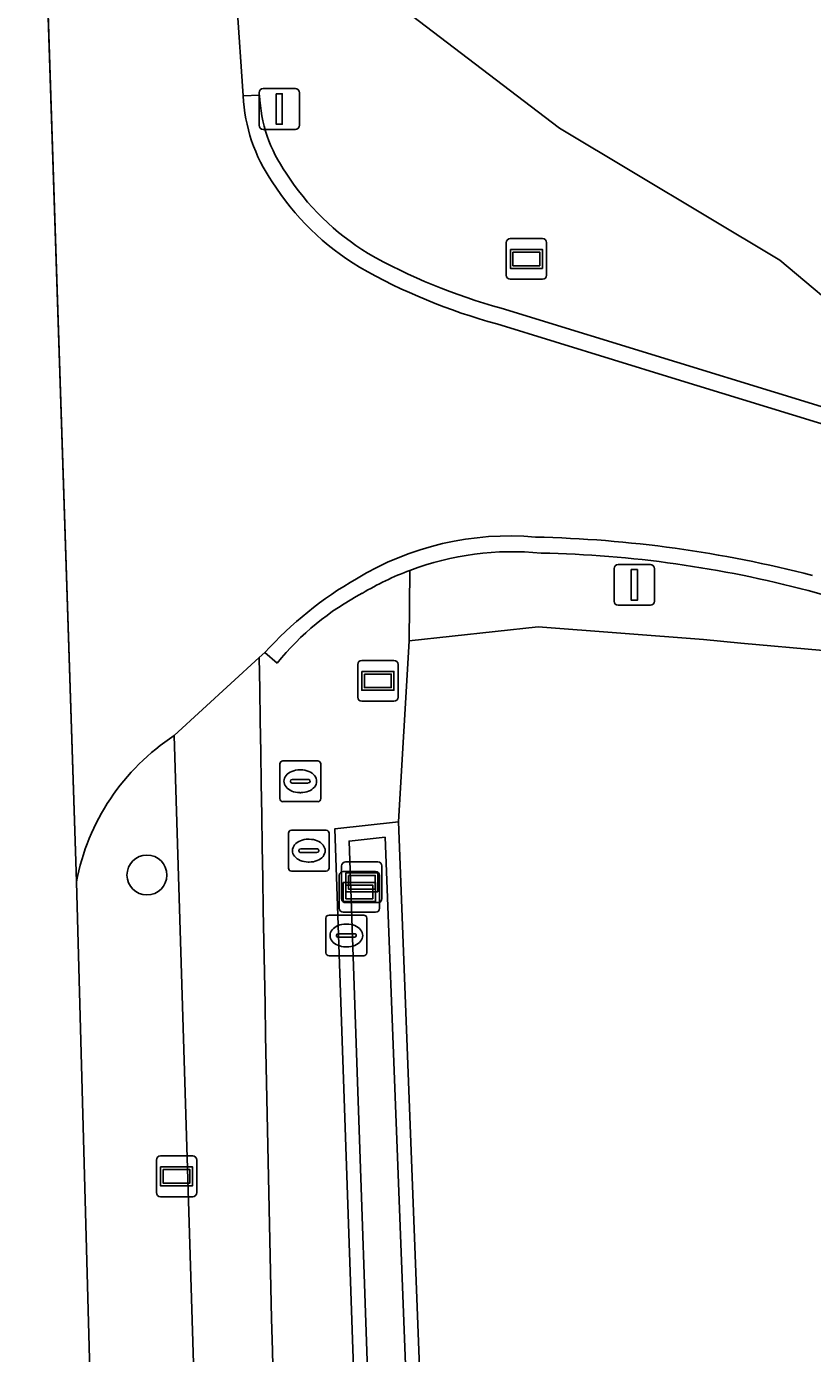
# Model space of a CAD drawing. Extents: x 162510 to 163918, y 388494 to 389774.
# Drawn here: x 162548.4 to 162567.67, y 389067.66 to 389100.19 of the extents above; entities that cross this region are included whole.
import ezdxf

# ---------------------------------------------------------------- set-up
doc = ezdxf.new("R2010")
doc.units = 0
for name, color, linetype in [('IMGEO_Berm_groen', 7, 'Continuous'), ('IMGEO_Boom', 7, 'Continuous'), ('IMGEO_Brandkraan', 7, 'Continuous'), ('IMGEO_Erf', 7, 'Continuous'), ('IMGEO_Groenvoorziening', 7, 'Continuous'), ('IMGEO_Lichtmast', 7, 'Continuous'), ('IMGEO_Oever', 7, 'Continuous'), ('IMGEO_Rijbaan_lokaal_gesloten', 7, 'Continuous'), ('IMGEO_Rijbaan_lokaal_halfverhard', 7, 'Continuous'), ('IMGEO_Verkeersbordpaal', 7, 'Continuous'), ('IMGEO_Verklikker', 7, 'Continuous'), ('IMGEO_Voetpad_open', 7, 'Continuous'), ('IMGEO_Waterloop', 7, 'Continuous'), ('IMGEO_Wegwijzer', 7, 'Continuous')]:
    doc.layers.add(name, color=color, linetype=linetype)

msp = doc.modelspace()

# ---------------------------------------------------------------- linework, layer by layer
at = {"layer": 'IMGEO_Berm_groen'}
for points in [[(162558.753, 389000), (162555.964, 389080.524), (162557.523, 389080.69), (162557.784, 389085.129), (162557.804, 389086.858)], [(162554.551, 389084.584), (162554.249, 389084.846), (162554.112, 389084.72)], [(162557.64, 388909.822), (162556.233, 388948.545), (162554.571, 389000), (162552.027, 389082.807)], [(162549.626, 389079.22), (162550.263, 389055.871), (162552.144, 389000), (162554.359, 388928.112), (162555.469, 388898.319), (162558.904, 388806.077), (162560.995, 388750), (162561.443, 388736.386)]]:
    msp.add_lwpolyline(points, dxfattribs=at)
for centre, radius, start, end in [((162560.308, 389080.156), 7.154, 110.4904, 120.903), ((162559.733, 389080.399), 6.661, 117.7264, 141.0738), ((164387.073, 389110.836), 1833.147, 180.816283, 182.360911), ((162555.031, 389078.199), 5.5, 123.0994, 169.3069)]:
    msp.add_arc(centre, radius, start, end, dxfattribs=at)
at = {"layer": 'IMGEO_Boom'}
msp.add_circle((162551.356, 389079.389), 0.489, dxfattribs=at)
at = {"layer": 'IMGEO_Brandkraan'}
for p, q in [((162554.691, 389082.188), (162555.543, 389082.188)), ((162554.616, 389081.262), (162554.616, 389082.114)), ((162555.104, 389081.968), (162555.129, 389081.968)), ((162555.617, 389082.114), (162555.617, 389081.262)), ((162554.875, 389081.682), (162554.875, 389081.694)), ((162555.313, 389081.645), (162554.915, 389081.645)), ((162554.918, 389081.731), (162555.316, 389081.731)), ((162555.359, 389081.694), (162555.359, 389081.682)), ((162555.127, 389081.408), (162555.102, 389081.408)), ((162555.543, 389081.188), (162554.691, 389081.188)), ((162554.825, 389079.561), (162554.825, 389080.413)), ((162554.9, 389080.487), (162555.752, 389080.487)), ((162555.313, 389080.267), (162555.338, 389080.267)), ((162555.826, 389080.413), (162555.826, 389079.561)), ((162555.084, 389079.981), (162555.084, 389079.993)), ((162555.522, 389079.944), (162555.124, 389079.944)), ((162555.127, 389080.03), (162555.525, 389080.03)), ((162555.568, 389079.993), (162555.568, 389079.981)), ((162555.336, 389079.707), (162555.311, 389079.707)), ((162555.752, 389079.487), (162554.9, 389079.487)), ((162555.746, 389077.481), (162555.746, 389078.333)), ((162555.821, 389078.407), (162556.673, 389078.407)), ((162556.747, 389078.333), (162556.747, 389077.481)), ((162556.234, 389078.187), (162556.259, 389078.187)), ((162556.005, 389077.901), (162556.005, 389077.913)), ((162556.443, 389077.864), (162556.045, 389077.864)), ((162556.048, 389077.95), (162556.446, 389077.95)), ((162556.489, 389077.913), (162556.489, 389077.901)), ((162556.673, 389077.407), (162555.821, 389077.407)), ((162556.257, 389077.627), (162556.232, 389077.627))]:
    msp.add_line(p, q, dxfattribs=at)
for points in [[(162554.691, 389082.188), (162555.543, 389082.188)], [(162554.616, 389081.262), (162554.616, 389082.114)], [(162555.617, 389082.114), (162555.617, 389081.262)], [(162555.543, 389081.188), (162554.691, 389081.188)], [(162554.825, 389079.561), (162554.825, 389080.413)], [(162554.9, 389080.487), (162555.752, 389080.487)], [(162555.826, 389080.413), (162555.826, 389079.561)], [(162555.752, 389079.487), (162554.9, 389079.487)], [(162555.746, 389077.481), (162555.746, 389078.333)], [(162555.821, 389078.407), (162556.673, 389078.407)], [(162556.747, 389078.333), (162556.747, 389077.481)], [(162556.673, 389077.407), (162555.821, 389077.407)]]:
    msp.add_lwpolyline(points, dxfattribs=at)
for centre, radius, start, end in [((162554.693, 389082.112), 0.0765, 91.552, 178.448), ((162554.693, 389082.112), 0.0765, 91.552, 178.448), ((162555.541, 389082.112), 0.0765, 1.552, 88.448), ((162555.541, 389082.112), 0.0765, 1.552, 88.448), ((162554.915, 389081.691), 0.0403, 85.8775, 175.7526), ((162554.912, 389081.681), 0.0366, 178.938, 274.7102), ((162555.316, 389081.688), 0.043, 264.8664, 352.4533), ((162555.32, 389081.693), 0.0386, 1.7309, 96.639), ((162554.693, 389081.264), 0.0765, 181.552, 268.448), ((162554.693, 389081.264), 0.0765, 181.552, 268.448), ((162555.541, 389081.264), 0.0765, 271.552, 358.448), ((162555.541, 389081.264), 0.0765, 271.552, 358.448), ((162554.902, 389080.411), 0.0765, 91.552, 178.448), ((162554.902, 389080.411), 0.0765, 91.552, 178.448), ((162555.75, 389080.411), 0.0765, 1.552, 88.448), ((162555.75, 389080.411), 0.0765, 1.552, 88.448), ((162555.124, 389079.99), 0.0403, 85.8775, 175.7526), ((162555.121, 389079.98), 0.0366, 178.938, 274.7102), ((162555.525, 389079.987), 0.043, 264.8664, 352.4533), ((162555.529, 389079.992), 0.0386, 1.7309, 96.639), ((162554.902, 389079.563), 0.0765, 181.552, 268.448), ((162554.902, 389079.563), 0.0765, 181.552, 268.448), ((162555.75, 389079.563), 0.0765, 271.552, 358.448), ((162555.75, 389079.563), 0.0765, 271.552, 358.448), ((162555.823, 389078.331), 0.0765, 91.552, 178.448), ((162555.823, 389078.331), 0.0765, 91.552, 178.448), ((162556.671, 389078.331), 0.0765, 1.552, 88.448), ((162556.671, 389078.331), 0.0765, 1.552, 88.448), ((162556.045, 389077.91), 0.0403, 85.8775, 175.7526), ((162556.042, 389077.9), 0.0366, 178.938, 274.7102), ((162556.446, 389077.907), 0.043, 264.8664, 352.4533), ((162556.45, 389077.912), 0.0386, 1.7309, 96.639), ((162555.823, 389077.483), 0.0765, 181.552, 268.448), ((162555.823, 389077.483), 0.0765, 181.552, 268.448), ((162556.671, 389077.483), 0.0765, 271.552, 358.448), ((162556.671, 389077.483), 0.0765, 271.552, 358.448)]:
    msp.add_arc(centre, radius, start, end, dxfattribs=at)
for centre, major_axis, ratio, start_param, end_param in [((162555.103, 389081.688), (-0.387, 0.002), 0.722429, 4.712389, 7.853982), ((162555.128, 389081.688), (-0.39, 0.002), 0.717154, 1.570796, 4.712389), ((162555.312, 389079.987), (-0.387, 0.002), 0.722429, 4.712389, 7.853982), ((162555.337, 389079.987), (-0.39, 0.002), 0.717154, 1.570796, 4.712389), ((162556.233, 389077.907), (-0.387, 0.002), 0.722429, 4.712389, 7.853982), ((162556.258, 389077.907), (-0.39, 0.002), 0.717154, 1.570796, 4.712389)]:
    msp.add_ellipse(centre, major_axis=major_axis, ratio=ratio, start_param=start_param, end_param=end_param, dxfattribs=at)
at = {"layer": 'IMGEO_Erf'}
for points in [[(162557.496, 389100.727), (162561.475, 389097.699), (162566.874, 389094.459), (162568.765, 389092.878), (162570.879, 389090.626), (162571.596, 389091.063), (162573.303, 389093.589), (162574.241, 389096.331), (162578.784, 389094.826), (162581.781, 389103.795), (162610.841, 389094.076), (162607.844, 389085.107), (162584.039, 389093.069), (162583.288, 389090.735), (162583.138, 389090.012), (162583.595, 389089.671), (162592.606, 389084.643), (162610.637, 389075.969), (162619.919, 389072.683)], [(162573.072, 389083.47), (162567.934, 389084.89), (162565.92, 389085.075), (162565.003, 389085.162), (162560.951, 389085.473), (162557.784, 389085.129), (162557.523, 389080.69), (162560.632, 389000), (162561.923, 388970.136), (162563.311, 388929.674), (162563.923, 388911.946), (162569.898, 388915.03), (162570.179, 388926.053), (162598.167, 388927.269), (162614.582, 388927.982), (162666.94, 388930.257)]]:
    msp.add_lwpolyline(points, dxfattribs=at)
at = {"layer": 'IMGEO_Groenvoorziening'}
for points in [[(162561.475, 389097.699), (162557.496, 389100.727), (162555.095, 389103.283), (162553.487, 389105.712), (162553.561, 389100.759), (162553.719, 389098.491), (162554.119, 389098.508)], [(162560.043, 389093.285), (162564.347, 389091.96), (162569.142, 389090.491), (162569.821, 389090.468), (162570.879, 389090.626), (162568.765, 389092.878), (162566.874, 389094.459), (162561.475, 389097.699)], [(162557.804, 389086.858), (162557.784, 389085.129), (162560.951, 389085.473), (162565.003, 389085.162), (162565.92, 389085.075), (162567.934, 389084.89), (162573.072, 389083.47), (162573.519, 389083.346), (162573.142, 389082.396), (162580.177, 389079.602), (162587.495, 389077.364), (162592.559, 389075.234), (162592.998, 389076.477), (162593.077, 389076.701), (162592.93, 389077.198), (162592.545, 389077.801), (162584.785, 389080.564), (162575.172, 389084.009)], [(162571.101, 389085.355), (162567.569, 389086.36)]]:
    msp.add_lwpolyline(points, dxfattribs=at)
for centre, radius, start, end in [((162557.691, 389098.654), 3.575, 182.3445, 215.1536), ((162559.969, 389099.901), 6.162, 212.4397, 238.8278), ((162563.739, 389106.897), 14.105, 240.4316, 254.8082), ((162560.327, 389080.138), 7.178, 84.4264, 110.5763), ((162560.438, 389059.429), 27.86, 75.1688, 88.7941)]:
    msp.add_arc(centre, radius, start, end, dxfattribs=at)
at = {"layer": 'IMGEO_Lichtmast'}
for p, q in [((162562.811, 389086.101), (162562.811, 389086.901)), ((162562.811, 389086.901), (162562.811, 389086.101)), ((162562.911, 389087.001), (162563.701, 389087.001)), ((162563.701, 389087.001), (162562.911, 389087.001)), ((162563.801, 389086.901), (162563.801, 389086.101)), ((162563.801, 389086.101), (162563.801, 389086.901)), ((162563.701, 389086.001), (162562.911, 389086.001)), ((162562.911, 389086.001), (162563.701, 389086.001))]:
    msp.add_line(p, q, dxfattribs=at)
msp.add_lwpolyline([(162563.231, 389086.876), (162563.381, 389086.876), (162563.381, 389086.126), (162563.231, 389086.126), (162563.231, 389086.876)], dxfattribs=at)
for centre, start, end in [((162562.911, 389086.901), 90, 180), ((162562.911, 389086.901), 90, 180), ((162563.701, 389086.901), 0, 90), ((162563.701, 389086.901), 360, 90), ((162562.911, 389086.101), 180, 270), ((162562.911, 389086.101), 180, 270), ((162563.701, 389086.101), 270, 0), ((162563.701, 389086.101), 270, 0)]:
    msp.add_arc(centre, 0.1, start, end, dxfattribs=at)
at = {"layer": 'IMGEO_Oever'}
for points in [[(162560.632, 389000), (162557.523, 389080.69), (162555.964, 389080.524), (162558.753, 389000), (162559.805, 388969.627), (162561.484, 388911.855), (162562.861, 388911.906), (162563.923, 388911.946), (162563.311, 388929.674), (162561.923, 388970.136)], [(162557.199, 389080.315), (162560.294, 388999.986), (162561.585, 388970.123), (162562.973, 388929.662), (162563.573, 388912.272), (162561.813, 388912.206), (162560.143, 388969.638), (162559.091, 389000.012), (162556.313, 389080.221)]]:
    msp.add_lwpolyline(points, close=True, dxfattribs=at)
at = {"layer": 'IMGEO_Rijbaan_lokaal_gesloten'}
msp.add_lwpolyline([(162552.144, 389000), (162550.263, 389055.871), (162549.626, 389079.22), (162548.836, 389103.513), (162542.643, 389103.346), (162542.794, 389097.755), (162542.807, 389085.766), (162543.035, 389082.812), (162543.082, 389082.281), (162543.807, 389066.604), (162545.973, 389000), (162547.592, 388951.292), (162547.973, 388940.397), (162548.457, 388926.534), (162549.378, 388906.825), (162549.343, 388893.807), (162549.76, 388888.779), (162552.828, 388805.923), (162558.904, 388806.077), (162555.469, 388898.319), (162554.359, 388928.112)], close=True, dxfattribs=at)
for points in [[(162553.719, 389098.491), (162553.561, 389100.759), (162551.621, 389100.759), (162548.836, 389103.513), (162549.626, 389079.22)], [(162570.141, 389089.767), (162564.229, 389091.578), (162559.938, 389092.899)], [(162552.027, 389082.807), (162554.112, 389084.72), (162554.249, 389084.846)]]:
    msp.add_lwpolyline(points, dxfattribs=at)
for centre, radius, start, end in [((162557.707, 389098.661), 3.992, 182.4443, 214.8163), ((162559.967, 389099.901), 6.561, 212.4366, 238.8345), ((162563.752, 389106.923), 14.534, 240.395, 254.7865), ((162560.25, 389080.45), 7.252, 84.9945, 121.1967), ((162560.208, 389057.852), 29.83, 75.5039, 88.7038), ((162561.109, 389078.621), 9.263, 119.8816, 137.7796), ((162555.031, 389078.199), 5.5, 123.0994, 169.3069)]:
    msp.add_arc(centre, radius, start, end, dxfattribs=at)
at = {"layer": 'IMGEO_Rijbaan_lokaal_halfverhard'}
for points in [[(162554.119, 389098.508), (162553.719, 389098.491)], [(162570.258, 389090.149), (162569.142, 389090.491), (162564.347, 389091.96), (162560.043, 389093.285)], [(162559.938, 389092.899), (162564.229, 389091.578), (162570.141, 389089.767)], [(162567.569, 389086.36), (162571.101, 389085.355)], [(162554.249, 389084.846), (162554.551, 389084.584)]]:
    msp.add_lwpolyline(points, dxfattribs=at)
for centre, radius, start, end in [((162557.707, 389098.661), 3.992, 182.4443, 214.8163), ((162557.691, 389098.654), 3.575, 182.3445, 215.1536), ((162559.969, 389099.901), 6.162, 212.4397, 238.8278), ((162559.967, 389099.901), 6.561, 212.4366, 238.8345), ((162563.739, 389106.897), 14.105, 240.4316, 254.8082), ((162563.752, 389106.923), 14.534, 240.395, 254.7865), ((162560.25, 389080.45), 7.252, 84.9945, 121.1967), ((162560.208, 389057.852), 29.83, 75.5039, 88.7038), ((162560.327, 389080.138), 7.178, 84.4264, 110.5763), ((162560.438, 389059.429), 27.86, 75.1688, 88.7941), ((162560.308, 389080.156), 7.154, 110.4904, 120.903), ((162561.109, 389078.621), 9.263, 119.8816, 137.7796), ((162559.733, 389080.399), 6.661, 117.7264, 141.0738)]:
    msp.add_arc(centre, radius, start, end, dxfattribs=at)
at = {"layer": 'IMGEO_Verkeersbordpaal'}
for p, q in [((162554.106, 389097.767), (162554.106, 389098.567)), ((162554.106, 389098.567), (162554.106, 389097.767)), ((162554.206, 389098.667), (162554.996, 389098.667)), ((162554.996, 389098.667), (162554.206, 389098.667)), ((162555.096, 389098.567), (162555.096, 389097.767)), ((162555.096, 389097.767), (162555.096, 389098.567)), ((162554.996, 389097.667), (162554.206, 389097.667)), ((162554.206, 389097.667), (162554.996, 389097.667))]:
    msp.add_line(p, q, dxfattribs=at)
msp.add_lwpolyline([(162554.526, 389098.542), (162554.676, 389098.542), (162554.676, 389097.792), (162554.526, 389097.792), (162554.526, 389098.542)], dxfattribs=at)
for centre, start, end in [((162554.206, 389098.567), 90, 180), ((162554.206, 389098.567), 90, 180), ((162554.996, 389098.567), 0, 90), ((162554.996, 389098.567), 360, 90), ((162554.206, 389097.767), 180, 270), ((162554.206, 389097.767), 180, 270), ((162554.996, 389097.767), 270, 0), ((162554.996, 389097.767), 270, 0)]:
    msp.add_arc(centre, 0.1, start, end, dxfattribs=at)
at = {"layer": 'IMGEO_Verklikker'}
for p, q in [((162556.129, 389078.812), (162556.129, 389079.612)), ((162556.129, 389079.612), (162556.129, 389078.812)), ((162556.229, 389079.712), (162557.019, 389079.712)), ((162557.019, 389079.712), (162556.229, 389079.712)), ((162557.119, 389079.612), (162557.119, 389078.812)), ((162557.119, 389078.812), (162557.119, 389079.612)), ((162556.071, 389078.576), (162556.071, 389079.376)), ((162556.071, 389079.376), (162556.071, 389078.576)), ((162556.171, 389079.476), (162556.961, 389079.476)), ((162556.961, 389079.476), (162556.171, 389079.476)), ((162557.061, 389079.376), (162557.061, 389078.576)), ((162557.061, 389078.576), (162557.061, 389079.376)), ((162557.019, 389078.712), (162556.229, 389078.712)), ((162556.229, 389078.712), (162557.019, 389078.712)), ((162556.961, 389078.476), (162556.171, 389078.476)), ((162556.171, 389078.476), (162556.961, 389078.476))]:
    msp.add_line(p, q, dxfattribs=at)
for points in [[(162556.23, 389079.444), (162557.018, 389079.444), (162557.018, 389078.98), (162556.23, 389078.98), (162556.23, 389079.444)], [(162556.295, 389079.379), (162556.295, 389079.045), (162556.953, 389079.045), (162556.953, 389079.379), (162556.295, 389079.379)], [(162556.172, 389079.208), (162556.96, 389079.208), (162556.96, 389078.744), (162556.172, 389078.744), (162556.172, 389079.208)], [(162556.237, 389079.143), (162556.237, 389078.809), (162556.895, 389078.809), (162556.895, 389079.143), (162556.237, 389079.143)]]:
    msp.add_lwpolyline(points, dxfattribs=at)
for centre, start, end in [((162556.229, 389079.612), 90, 180), ((162556.229, 389079.612), 90, 180), ((162557.019, 389079.612), 0, 90), ((162557.019, 389079.612), 360, 90), ((162556.171, 389079.376), 90, 180), ((162556.171, 389079.376), 90, 180), ((162556.961, 389079.376), 0, 90), ((162556.961, 389079.376), 360, 90), ((162556.229, 389078.812), 180, 270), ((162556.229, 389078.812), 180, 270), ((162557.019, 389078.812), 270, 0), ((162557.019, 389078.812), 270, 0), ((162556.171, 389078.576), 180, 270), ((162556.171, 389078.576), 180, 270), ((162556.961, 389078.576), 270, 0), ((162556.961, 389078.576), 270, 0)]:
    msp.add_arc(centre, 0.1, start, end, dxfattribs=at)
at = {"layer": 'IMGEO_Voetpad_open'}
msp.add_lwpolyline([(162554.112, 389084.72), (162552.027, 389082.807), (162554.571, 389000), (162556.233, 388948.545), (162557.64, 388909.822), (162559.784, 388909.9), (162558.826, 388935.752), (162556.784, 389000)], dxfattribs=at)
msp.add_arc((164387.073, 389110.836), 1833.147, 180.816283, 182.360911, dxfattribs=at)
at = {"layer": 'IMGEO_Waterloop'}
msp.add_lwpolyline([(162557.199, 389080.315), (162556.313, 389080.221), (162559.091, 389000.012), (162560.143, 388969.638), (162561.813, 388912.206), (162563.573, 388912.272), (162562.973, 388929.662), (162561.585, 388970.123), (162560.294, 388999.986)], close=True, dxfattribs=at)
at = {"layer": 'IMGEO_Wegwijzer'}
for p, q in [((162560.166, 389094.092), (162560.166, 389094.892)), ((162560.166, 389094.892), (162560.166, 389094.092)), ((162560.266, 389094.992), (162561.056, 389094.992)), ((162561.056, 389094.992), (162560.266, 389094.992)), ((162561.156, 389094.892), (162561.156, 389094.092)), ((162561.156, 389094.092), (162561.156, 389094.892)), ((162561.056, 389093.992), (162560.266, 389093.992)), ((162560.266, 389093.992), (162561.056, 389093.992)), ((162556.524, 389083.75), (162556.524, 389084.55)), ((162556.524, 389084.55), (162556.524, 389083.75)), ((162556.624, 389084.65), (162557.414, 389084.65)), ((162557.414, 389084.65), (162556.624, 389084.65)), ((162557.514, 389084.55), (162557.514, 389083.75)), ((162557.514, 389083.75), (162557.514, 389084.55)), ((162557.414, 389083.65), (162556.624, 389083.65)), ((162556.624, 389083.65), (162557.414, 389083.65)), ((162551.688, 389072.503), (162552.478, 389072.503)), ((162552.478, 389072.503), (162551.688, 389072.503)), ((162551.588, 389071.603), (162551.588, 389072.403)), ((162551.588, 389072.403), (162551.588, 389071.603)), ((162552.578, 389072.403), (162552.578, 389071.603)), ((162552.578, 389071.603), (162552.578, 389072.403)), ((162552.478, 389071.503), (162551.688, 389071.503)), ((162551.688, 389071.503), (162552.478, 389071.503))]:
    msp.add_line(p, q, dxfattribs=at)
for points in [[(162560.267, 389094.724), (162561.055, 389094.724), (162561.055, 389094.26), (162560.267, 389094.26), (162560.267, 389094.724)], [(162560.332, 389094.659), (162560.332, 389094.325), (162560.99, 389094.325), (162560.99, 389094.659), (162560.332, 389094.659)], [(162556.625, 389084.382), (162557.413, 389084.382), (162557.413, 389083.918), (162556.625, 389083.918), (162556.625, 389084.382)], [(162556.69, 389084.317), (162556.69, 389083.983), (162557.348, 389083.983), (162557.348, 389084.317), (162556.69, 389084.317)], [(162551.689, 389072.235), (162552.477, 389072.235), (162552.477, 389071.771), (162551.689, 389071.771), (162551.689, 389072.235)], [(162551.754, 389072.17), (162551.754, 389071.836), (162552.412, 389071.836), (162552.412, 389072.17), (162551.754, 389072.17)]]:
    msp.add_lwpolyline(points, dxfattribs=at)
for centre, start, end in [((162560.266, 389094.892), 90, 180), ((162560.266, 389094.892), 90, 180), ((162561.056, 389094.892), 0, 90), ((162561.056, 389094.892), 360, 90), ((162560.266, 389094.092), 180, 270), ((162560.266, 389094.092), 180, 270), ((162561.056, 389094.092), 270, 0), ((162561.056, 389094.092), 270, 0), ((162556.624, 389084.55), 90, 180), ((162556.624, 389084.55), 90, 180), ((162557.414, 389084.55), 0, 90), ((162557.414, 389084.55), 360, 90), ((162556.624, 389083.75), 180, 270), ((162556.624, 389083.75), 180, 270), ((162557.414, 389083.75), 270, 0), ((162557.414, 389083.75), 270, 0), ((162551.688, 389072.403), 90, 180), ((162551.688, 389072.403), 90, 180), ((162552.478, 389072.403), 0, 90), ((162552.478, 389072.403), 360, 90), ((162551.688, 389071.603), 180, 270), ((162551.688, 389071.603), 180, 270), ((162552.478, 389071.603), 270, 0), ((162552.478, 389071.603), 270, 0)]:
    msp.add_arc(centre, 0.1, start, end, dxfattribs=at)

doc.saveas('drawing.dxf')
